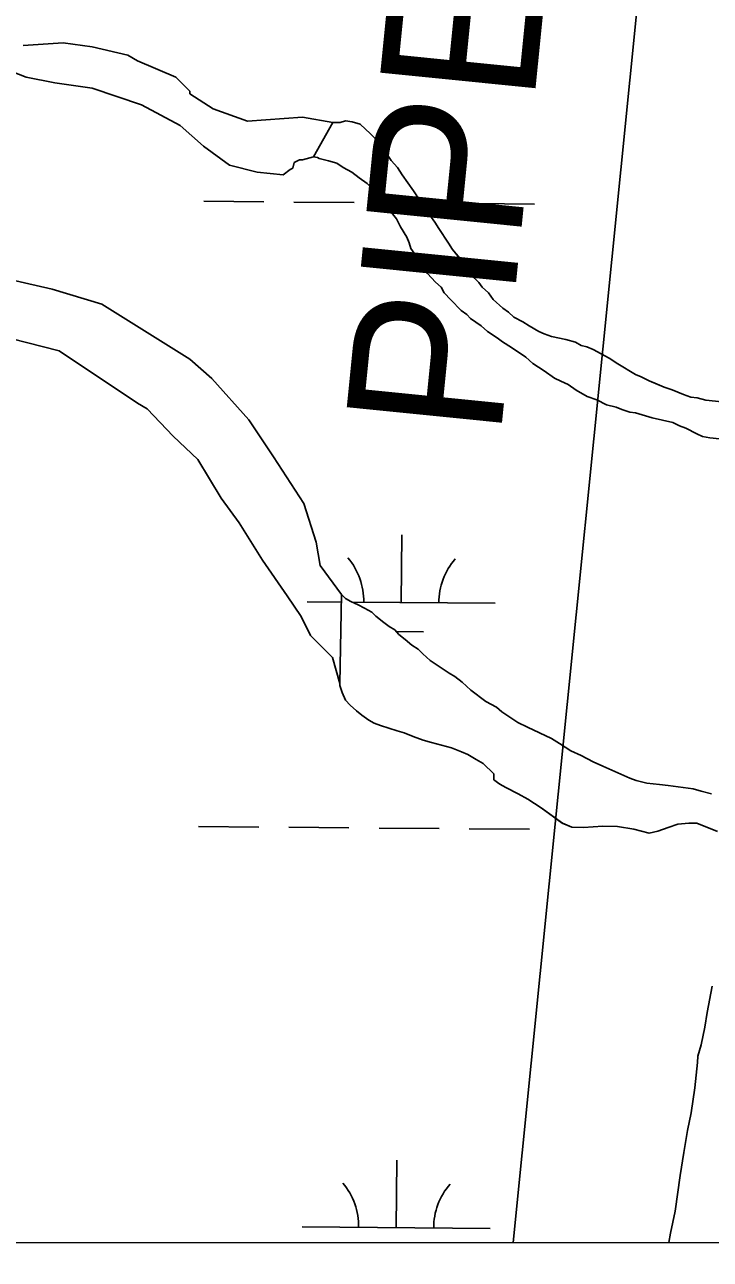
# Model space of a CAD drawing. Extents: x 3271442 to 3309282, y 752266 to 777610.
# Drawn here: x 3305799 to 3306164, y 757642 to 758299 of the extents above; entities that cross this region are included whole.
import ezdxf

# ---------------------------------------------------------------- set-up
doc = ezdxf.new("R2010")
doc.units = 0
for name, color, linetype in [('V-GRID-FRAM', 7, 'Continuous'), ('V-SITE-VEGE', 7, 'Continuous'), ('V-UTIL-IDEN', 7, 'Continuous'), ('V-UTIL-LINE', 7, 'Continuous'), ('V-WETL-SWMP', 7, 'Continuous')]:
    doc.layers.add(name, color=color, linetype=linetype)

msp = doc.modelspace()

# ---------------------------------------------------------------- linework, layer by layer
at = {"layer": 'V-GRID-FRAM'}
msp.add_lwpolyline([(3275591.3, 775827.44), (3307043.48, 775836.59), (3307056.71, 757650.81), (3275588.66, 757641.66), (3275591.3, 775827.44)], dxfattribs=at)
at = {"layer": 'V-SITE-VEGE'}
for p, q in [((3305819.9, 758288.91), (3305798.69, 758287.45)), ((3305835.26, 758286.72), (3305819.9, 758288.91)), ((3305854.27, 758282.33), (3305835.26, 758286.72)), ((3305859.39, 758279.4), (3305854.27, 758282.33)), ((3305879.87, 758270.62), (3305859.39, 758279.4)), ((3305786.99, 758275.74), (3305800.15, 758270.62)), ((3305800.15, 758270.62), (3305815.51, 758267.69)), ((3305815.51, 758267.69), (3305835.26, 758264.76)), ((3305887.19, 758263.3), (3305879.87, 758270.62)), ((3305835.26, 758264.76), (3305861.59, 758255.98)), ((3305887.19, 758261.83), (3305887.19, 758263.3)), ((3305899.62, 758253.78), (3305887.19, 758261.83)), ((3305861.59, 758255.98), (3305882.07, 758245)), ((3305917.9, 758247.2), (3305899.62, 758253.78)), ((3305947.16, 758249.39), (3305917.9, 758247.2)), ((3305963.34, 758246.57), (3305947.16, 758249.39)), ((3305967.18, 758246.56), (3305963.34, 758246.57)), ((3305970.16, 758247.39), (3305967.18, 758246.56)), ((3305973.57, 758246.96), (3305970.16, 758247.39)), ((3305977.83, 758245.66), (3305973.57, 758246.96)), ((3305983.35, 758240.52), (3305977.83, 758245.66)), ((3305882.07, 758245), (3305894.5, 758234.03)), ((3305985.9, 758237.95), (3305983.35, 758240.52)), ((3305894.5, 758234.03), (3305908.4, 758223.78)), ((3305988.87, 758234.53), (3305985.9, 758237.95)), ((3305990.56, 758231.54), (3305988.87, 758234.53)), ((3305942.77, 758225.24), (3305945.7, 758226.71)), ((3305945.7, 758226.71), (3305947.16, 758226.71)), ((3305947.16, 758226.71), (3305953.04, 758228.28)), ((3305953.04, 758228.28), (3305955.17, 758227.85)), ((3305955.17, 758227.85), (3305956.02, 758227.42)), ((3305956.02, 758227.42), (3305961.13, 758226.12)), ((3305961.13, 758226.12), (3305965.39, 758224.82)), ((3305992.68, 758228.98), (3305990.56, 758231.54)), ((3305994.38, 758226.41), (3305992.68, 758228.98)), ((3305997.77, 758222.56), (3305994.38, 758226.41)), ((3305908.4, 758223.78), (3305923.02, 758220.12)), ((3305923.02, 758220.12), (3305936.92, 758218.66)), ((3305936.92, 758218.66), (3305940.58, 758221.58)), ((3305940.58, 758221.58), (3305942.04, 758222.32)), ((3305942.04, 758222.32), (3305942.77, 758225.24)), ((3305965.39, 758224.82), (3305968.79, 758222.68)), ((3305968.79, 758222.68), (3305973.46, 758220.1)), ((3305973.46, 758220.1), (3305977.29, 758217.1)), ((3306000.32, 758218.72), (3305997.77, 758222.56)), ((3305977.29, 758217.1), (3305981.54, 758214.1)), ((3305981.54, 758214.1), (3305984.51, 758211.11)), ((3306006.25, 758210.17), (3306000.32, 758218.72)), ((3305984.51, 758211.11), (3305986.64, 758208.54)), ((3305986.64, 758208.54), (3305991.3, 758202.55)), ((3306012.6, 758200.34), (3306006.25, 758210.17)), ((3305991.3, 758202.55), (3305997.24, 758195.28)), ((3306017.69, 758193.5), (3306012.6, 758200.34)), ((3305997.24, 758195.28), (3305999.35, 758191.01)), ((3306019.81, 758190.08), (3306017.69, 758193.5)), ((3305999.35, 758191.01), (3306002.74, 758185.46)), ((3306024.9, 758182.39), (3306019.81, 758190.08)), ((3306002.74, 758185.46), (3306004.01, 758182.47)), ((3306004.01, 758182.47), (3306004.85, 758179.48)), ((3306027.01, 758178.97), (3306024.9, 758182.39)), ((3306004.85, 758179.48), (3306006.96, 758176.49)), ((3306006.96, 758176.49), (3306011.63, 758169.22)), ((3306030.83, 758174.27), (3306027.01, 758178.97)), ((3306033.8, 758170.42), (3306030.83, 758174.27)), ((3305814.05, 758157.92), (3305775.28, 758166.7)), ((3306011.63, 758169.22), (3306013.75, 758166.23)), ((3306036.77, 758166.99), (3306033.8, 758170.42)), ((3306038.89, 758163.58), (3306036.77, 758166.99)), ((3306013.75, 758166.23), (3306017.99, 758161.53)), ((3306017.99, 758161.53), (3306020.96, 758158.96)), ((3306041.01, 758161.44), (3306038.89, 758163.58)), ((3306042.71, 758158.87), (3306041.01, 758161.44)), ((3305840.38, 758149.87), (3305814.05, 758157.92)), ((3306020.96, 758158.96), (3306022.66, 758155.97)), ((3306022.66, 758155.97), (3306026.06, 758152.12)), ((3306046.1, 758155.87), (3306042.71, 758158.87)), ((3306048.65, 758152.45), (3306046.1, 758155.87)), ((3305887.19, 758120.59), (3305840.38, 758149.87)), ((3306026.06, 758152.12), (3306031.57, 758146.55)), ((3306053.74, 758147.74), (3306048.65, 758152.45)), ((3306056.72, 758145.6), (3306053.74, 758147.74)), ((3306031.57, 758146.55), (3306034.55, 758144.41)), ((3306034.55, 758144.41), (3306036.67, 758142.27)), ((3306036.67, 758142.27), (3306042.2, 758138.41)), ((3306059.69, 758143.03), (3306056.72, 758145.6)), ((3306064.37, 758140.46), (3306059.69, 758143.03)), ((3306067.77, 758138.31), (3306064.37, 758140.46)), ((3306042.2, 758138.41), (3306045.6, 758135.42)), ((3306045.6, 758135.42), (3306050.7, 758131.99)), ((3306072.88, 758135.31), (3306067.77, 758138.31)), ((3306075.86, 758134.02), (3306072.88, 758135.31)), ((3306079.69, 758132.72), (3306075.86, 758134.02)), ((3305792.1, 758131.57), (3305817.7, 758124.98)), ((3306050.7, 758131.99), (3306053.67, 758129.84)), ((3306053.67, 758129.84), (3306058.35, 758126.84)), ((3306087.35, 758130.99), (3306079.69, 758132.72)), ((3306092.46, 758129.69), (3306087.35, 758130.99)), ((3306095.44, 758127.97), (3306092.46, 758129.69)), ((3306098.42, 758127.11), (3306095.44, 758127.97)), ((3306101.83, 758125.82), (3306098.42, 758127.11)), ((3305817.7, 758124.98), (3305859.39, 758097.18)), ((3305898.89, 758110.35), (3305887.19, 758120.59)), ((3306058.35, 758126.84), (3306066, 758121.69)), ((3306066, 758121.69), (3306069.83, 758118.27)), ((3306110.33, 758121.09), (3306101.83, 758125.82)), ((3306115.01, 758118.09), (3306110.33, 758121.09)), ((3306069.83, 758118.27), (3306075.78, 758114.41)), ((3306075.78, 758114.41), (3306081.31, 758110.55)), ((3306124.37, 758112.51), (3306115.01, 758118.09)), ((3305918.64, 758088.39), (3305898.89, 758110.35)), ((3306081.31, 758110.55), (3306084.71, 758108.83)), ((3306084.71, 758108.83), (3306088.54, 758107.11)), ((3306127.35, 758111.22), (3306124.37, 758112.51)), ((3306131.6, 758109.08), (3306127.35, 758111.22)), ((3306134.58, 758107.78), (3306131.6, 758109.08)), ((3306139.68, 758105.63), (3306134.58, 758107.78)), ((3306088.54, 758107.11), (3306092.79, 758104.11)), ((3306092.79, 758104.11), (3306098.74, 758100.68)), ((3306143.94, 758104.34), (3306139.68, 758105.63)), ((3306149.9, 758101.76), (3306143.94, 758104.34)), ((3306153.73, 758100.46), (3306149.9, 758101.76)), ((3305859.39, 758097.18), (3305864.52, 758094.25)), ((3306098.74, 758100.68), (3306103.85, 758098.95)), ((3306103.85, 758098.95), (3306108.96, 758096.38)), ((3306108.96, 758096.38), (3306114.06, 758095.08)), ((3306114.06, 758095.08), (3306117.04, 758093.78)), ((3306157.14, 758100.02), (3306153.73, 758100.46)), ((3306161.82, 758098.72), (3306157.14, 758100.02)), ((3306170.35, 758097.84), (3306161.82, 758098.72)), ((3305864.52, 758094.25), (3305878.41, 758079.61)), ((3305931.8, 758068.64), (3305918.64, 758088.39)), ((3306117.04, 758093.78), (3306121.3, 758092.49)), ((3306121.3, 758092.49), (3306124.29, 758092.05)), ((3306124.29, 758092.05), (3306133.23, 758089.46)), ((3306133.23, 758089.46), (3306144.3, 758086.86)), ((3306144.3, 758086.86), (3306147.7, 758085.14)), ((3306147.7, 758085.14), (3306151.11, 758083.84)), ((3306151.11, 758083.84), (3306157.06, 758080.84)), ((3305878.41, 758079.61), (3305891.58, 758067.17)), ((3306157.06, 758080.84), (3306160.04, 758079.55)), ((3306160.04, 758079.55), (3306163.88, 758078.68)), ((3306163.88, 758078.68), (3306168.99, 758078.24)), ((3305947.89, 758043.75), (3305931.8, 758068.64)), ((3305891.58, 758067.17), (3305904.01, 758046.68)), ((3305904.01, 758046.68), (3305913.52, 758033.51)), ((3305954.47, 758023.26), (3305947.89, 758043.75)), ((3305913.52, 758033.51), (3305925.95, 758013.75)), ((3305956.67, 758010.82), (3305954.47, 758023.26)), ((3305925.95, 758013.75), (3305939.12, 757994.72)), ((3305967.89, 757995.48), (3305956.67, 758010.82)), ((3305939.12, 757994.72), (3305946.43, 757983.74)), ((3305970.01, 757993.34), (3305967.89, 757995.48)), ((3305972.99, 757991.62), (3305970.01, 757993.34)), ((3305976.82, 757989.9), (3305972.99, 757991.62)), ((3305980.22, 757988.19), (3305976.82, 757989.9)), ((3305946.43, 757983.74), (3305951.55, 757973.5)), ((3305984.05, 757986.04), (3305980.22, 757988.19)), ((3305986.17, 757983.9), (3305984.05, 757986.04)), ((3305990.42, 757980.47), (3305986.17, 757983.9)), ((3305993.4, 757978.33), (3305990.42, 757980.47)), ((3305996.38, 757976.61), (3305993.4, 757978.33)), ((3305998.5, 757974.05), (3305996.38, 757976.61)), ((3305951.55, 757973.5), (3305955.2, 757969.84)), ((3305955.2, 757969.84), (3305963.25, 757961.79)), ((3306001.9, 757971.48), (3305998.5, 757974.05)), ((3306005.29, 757968.48), (3306001.9, 757971.48)), ((3306008.7, 757966.33), (3306005.29, 757968.48)), ((3306011.24, 757963.77), (3306008.7, 757966.33)), ((3306015.07, 757960.34), (3306011.24, 757963.77)), ((3305963.25, 757961.79), (3305967.05, 757948.07)), ((3306025.27, 757953.48), (3306015.07, 757960.34)), ((3306028.25, 757951.76), (3306025.27, 757953.48)), ((3306032.07, 757948.76), (3306028.25, 757951.76)), ((3305967.05, 757948.07), (3305967.05, 757947.04)), ((3305967.05, 757947.04), (3305968.31, 757943.2)), ((3305968.31, 757943.2), (3305970.09, 757939.1)), ((3306036.74, 757944.48), (3306032.07, 757948.76)), ((3306044.82, 757938.48), (3306036.74, 757944.48)), ((3305970.09, 757939.1), (3305972.63, 757936.53)), ((3306050.35, 757935.48), (3306044.82, 757938.48)), ((3305972.63, 757936.53), (3305975.95, 757933.45)), ((3305975.95, 757933.45), (3305978.75, 757931.14)), ((3305978.75, 757931.14), (3305982.58, 757928.57)), ((3306053.32, 757932.91), (3306050.35, 757935.48)), ((3306061.83, 757927.33), (3306053.32, 757932.91)), ((3305982.58, 757928.57), (3305985.39, 757927.02)), ((3305985.39, 757927.02), (3305988.71, 757925.73)), ((3305988.71, 757925.73), (3305997.65, 757922.88)), ((3306066.93, 757924.75), (3306061.83, 757927.33)), ((3306079.7, 757918.74), (3306066.93, 757924.75)), ((3305997.65, 757922.88), (3306001.23, 757921.84)), ((3306001.23, 757921.84), (3306006.07, 757919.78)), ((3306006.07, 757919.78), (3306011.44, 757917.96)), ((3306011.44, 757917.96), (3306015.78, 757916.67)), ((3306083.95, 757916.16), (3306079.7, 757918.74)), ((3306015.78, 757916.67), (3306026.52, 757913.81)), ((3306026.52, 757913.81), (3306031.88, 757911.74)), ((3306031.88, 757911.74), (3306035.2, 757910.2)), ((3306089.9, 757912.3), (3306083.95, 757916.16)), ((3306095.43, 757909.72), (3306089.9, 757912.3)), ((3306035.2, 757910.2), (3306039.54, 757907.62)), ((3306039.54, 757907.62), (3306043.36, 757905.56)), ((3306043.36, 757905.56), (3306048.97, 757899.91)), ((3306101.81, 757906.29), (3306095.43, 757909.72)), ((3306106.92, 757904.14), (3306101.81, 757906.29)), ((3306121.39, 757897.68), (3306106.92, 757904.14)), ((3306048.97, 757899.91), (3306048.96, 757896.84)), ((3306124.79, 757896.39), (3306121.39, 757897.68)), ((3306048.96, 757896.84), (3306052.27, 757894.53)), ((3306052.27, 757894.53), (3306055.34, 757892.72)), ((3306055.34, 757892.72), (3306061.97, 757889.37)), ((3306130.33, 757895.09), (3306124.79, 757896.39)), ((3306137.14, 757894.21), (3306130.33, 757895.09)), ((3306141.83, 757893.77), (3306137.14, 757894.21)), ((3306155.04, 757892.01), (3306141.83, 757893.77)), ((3306159.3, 757890.71), (3306155.04, 757892.01)), ((3306164.83, 757889.41), (3306159.3, 757890.71)), ((3306061.97, 757889.37), (3306067.08, 757886.54)), ((3306067.08, 757886.54), (3306074.22, 757881.91)), ((3306074.22, 757881.91), (3306085.44, 757873.68)), ((3306085.44, 757873.68), (3306090.55, 757871.61)), ((3306090.55, 757871.61), (3306096.69, 757871.33)), ((3306096.69, 757871.33), (3306106.92, 757872.06)), ((3306106.92, 757872.06), (3306114.85, 757872.03)), ((3306114.85, 757872.03), (3306123.54, 757870.46)), ((3306136.33, 757869.38), (3306141.71, 757871.41)), ((3306141.71, 757871.41), (3306146.83, 757873.18)), ((3306146.83, 757873.18), (3306152.71, 757873.66)), ((3306152.71, 757873.66), (3306157.06, 757873.65)), ((3306157.06, 757873.65), (3306168.05, 757869.26)), ((3306123.54, 757870.46), (3306131.72, 757868.38)), ((3306131.72, 757868.38), (3306136.33, 757869.38)), ((3306165.1, 757786.94), (3306162.53, 757773.03)), ((3306162.53, 757773.03), (3306161.22, 757765.23)), ((3306161.22, 757765.23), (3306159.32, 757755.78)), ((3306159.32, 757755.78), (3306157.5, 757749.67)), ((3306157.42, 757746.32), (3306155.98, 757732.94)), ((3306157.5, 757749.67), (3306157.42, 757746.32)), ((3306155.98, 757732.94), (3306153.98, 757719.57)), ((3306153.98, 757719.57), (3306152.08, 757710.11)), ((3306152.08, 757710.11), (3306150.12, 757698.42)), ((3306150.12, 757698.42), (3306148.15, 757686.17)), ((3306148.15, 757686.17), (3306145.47, 757667.22)), ((3306145.47, 757667.22), (3306142.95, 757655.55)), ((3306142.95, 757655.55), (3306142.19, 757650.54)), ((3306142.19, 757650.54), (3303655.41, 757649.82))]:
    msp.add_line(p, q, dxfattribs=at)
at = {"layer": 'V-UTIL-LINE'}
msp.add_lwpolyline([(3306059.31, 757650.52), (3306207.29, 759126.34)], dxfattribs=at)
at = {"layer": 'V-WETL-SWMP'}
for p, q in [((3305953.04, 758228.28), (3305963.34, 758246.57)), ((3305963.34, 758246.57), (3305967.18, 758246.55)), ((3305967.18, 758246.55), (3305970.16, 758247.39)), ((3305970.16, 758247.39), (3305973.57, 758246.96)), ((3305973.57, 758246.96), (3305977.83, 758245.66)), ((3305977.83, 758245.66), (3305983.35, 758240.52)), ((3305983.35, 758240.52), (3305985.9, 758237.95)), ((3305985.9, 758237.95), (3305988.87, 758234.53)), ((3305988.87, 758234.53), (3305990.56, 758231.54)), ((3305955.17, 758227.85), (3305953.04, 758228.28)), ((3305956.02, 758227.42), (3305955.17, 758227.85)), ((3305961.13, 758226.12), (3305956.02, 758227.42)), ((3305965.39, 758224.82), (3305961.13, 758226.12)), ((3305990.56, 758231.54), (3305992.68, 758228.98)), ((3305992.68, 758228.98), (3305994.38, 758226.41)), ((3305994.38, 758226.41), (3305997.77, 758222.56)), ((3305968.79, 758222.68), (3305965.39, 758224.82)), ((3305973.47, 758220.1), (3305968.79, 758222.68)), ((3305977.29, 758217.1), (3305973.47, 758220.1)), ((3305997.77, 758222.56), (3306000.32, 758218.72)), ((3305981.54, 758214.1), (3305977.29, 758217.1)), ((3305984.51, 758211.11), (3305981.54, 758214.1)), ((3306000.32, 758218.72), (3306006.25, 758210.17)), ((3305986.64, 758208.54), (3305984.51, 758211.11)), ((3305991.3, 758202.55), (3305986.64, 758208.54)), ((3306006.25, 758210.17), (3306012.61, 758200.34)), ((3305894.66, 758204.6), (3305926.66, 758204.34)), ((3305942.66, 758204.2), (3305974.66, 758203.94)), ((3305997.24, 758195.28), (3305991.3, 758202.55)), ((3306010.47, 758203.65), (3306022.66, 758203.54)), ((3306012.61, 758200.34), (3306017.69, 758193.5)), ((3306038.66, 758203.41), (3306070.66, 758203.15)), ((3305999.35, 758191.01), (3305997.24, 758195.28)), ((3306017.69, 758193.5), (3306019.81, 758190.08)), ((3306002.74, 758185.46), (3305999.35, 758191.01)), ((3306019.81, 758190.08), (3306024.9, 758182.39)), ((3306004.01, 758182.47), (3306002.74, 758185.46)), ((3306004.85, 758179.48), (3306004.01, 758182.47)), ((3306024.9, 758182.39), (3306027.01, 758178.97)), ((3306006.97, 758176.49), (3306004.85, 758179.48)), ((3306011.63, 758169.22), (3306006.97, 758176.49)), ((3306027.01, 758178.97), (3306030.83, 758174.26)), ((3306030.83, 758174.26), (3306033.8, 758170.42)), ((3306013.75, 758166.23), (3306011.63, 758169.22)), ((3306033.8, 758170.42), (3306036.77, 758166.99)), ((3306036.77, 758166.99), (3306038.89, 758163.58)), ((3306017.99, 758161.53), (3306013.75, 758166.23)), ((3306020.97, 758158.96), (3306017.99, 758161.53)), ((3306038.89, 758163.58), (3306041.01, 758161.44)), ((3306041.01, 758161.44), (3306042.71, 758158.87)), ((3306022.66, 758155.97), (3306020.97, 758158.96)), ((3306026.06, 758152.12), (3306022.66, 758155.97)), ((3306042.71, 758158.87), (3306046.11, 758155.87)), ((3306046.11, 758155.87), (3306048.65, 758152.45)), ((3306031.58, 758146.55), (3306026.06, 758152.12)), ((3306048.65, 758152.45), (3306053.75, 758147.74)), ((3306053.75, 758147.74), (3306056.72, 758145.6)), ((3306034.55, 758144.41), (3306031.58, 758146.55)), ((3306036.67, 758142.27), (3306034.55, 758144.41)), ((3306042.2, 758138.41), (3306036.67, 758142.27)), ((3306056.72, 758145.6), (3306059.69, 758143.03)), ((3306059.69, 758143.03), (3306064.37, 758140.46)), ((3306064.37, 758140.46), (3306067.78, 758138.31)), ((3306045.6, 758135.41), (3306042.2, 758138.41)), ((3306050.7, 758131.98), (3306045.6, 758135.41)), ((3306067.78, 758138.31), (3306072.88, 758135.31)), ((3306072.88, 758135.31), (3306075.86, 758134.02)), ((3306075.86, 758134.02), (3306079.69, 758132.72)), ((3306053.68, 758129.84), (3306050.7, 758131.98)), ((3306058.35, 758126.84), (3306053.68, 758129.84)), ((3306079.69, 758132.72), (3306087.35, 758130.99)), ((3306087.35, 758130.99), (3306092.46, 758129.69)), ((3306092.46, 758129.69), (3306095.44, 758127.97)), ((3306095.44, 758127.97), (3306098.42, 758127.11)), ((3306098.42, 758127.11), (3306101.83, 758125.82)), ((3306066, 758121.69), (3306058.35, 758126.84)), ((3306069.83, 758118.27), (3306066, 758121.69)), ((3306101.83, 758125.82), (3306110.33, 758121.09)), ((3306110.33, 758121.09), (3306115.01, 758118.09)), ((3306075.78, 758114.41), (3306069.83, 758118.27)), ((3306081.31, 758110.55), (3306075.78, 758114.41)), ((3306115.01, 758118.09), (3306124.37, 758112.51)), ((3306084.71, 758108.83), (3306081.31, 758110.55)), ((3306088.54, 758107.11), (3306084.71, 758108.83)), ((3306124.37, 758112.51), (3306127.35, 758111.22)), ((3306127.35, 758111.22), (3306131.6, 758109.07)), ((3306131.6, 758109.07), (3306139.69, 758105.63)), ((3306092.79, 758104.11), (3306088.54, 758107.11)), ((3306098.74, 758100.68), (3306092.79, 758104.11)), ((3306139.69, 758105.63), (3306143.94, 758104.34)), ((3306143.94, 758104.34), (3306149.9, 758101.75)), ((3306149.9, 758101.75), (3306153.73, 758100.46)), ((3306103.85, 758098.95), (3306098.74, 758100.68)), ((3306108.96, 758096.37), (3306103.85, 758098.95)), ((3306114.07, 758095.08), (3306108.96, 758096.37)), ((3306117.05, 758093.78), (3306114.07, 758095.08)), ((3306153.73, 758100.46), (3306157.14, 758100.02)), ((3306157.14, 758100.02), (3306161.82, 758098.72)), ((3306161.82, 758098.72), (3306170.35, 758097.84)), ((3306121.3, 758092.49), (3306117.05, 758093.78)), ((3306124.29, 758092.05), (3306121.3, 758092.49)), ((3306133.23, 758089.46), (3306124.29, 758092.05)), ((3306144.3, 758086.86), (3306133.23, 758089.46)), ((3306147.7, 758085.14), (3306144.3, 758086.86)), ((3306151.11, 758083.85), (3306147.7, 758085.14)), ((3306157.06, 758080.84), (3306151.11, 758083.85)), ((3306160.04, 758079.55), (3306157.06, 758080.84)), ((3306163.88, 758078.68), (3306160.04, 758079.55)), ((3306168.99, 758078.23), (3306163.88, 758078.68)), ((3305999.75, 757991.12), (3306000.05, 758027.12)), ((3305949.76, 757991.53), (3305967.82, 757991.39)), ((3305967.05, 757948.07), (3305967.89, 757995.48)), ((3305967.89, 757995.48), (3305970.01, 757993.34)), ((3305970.01, 757993.34), (3305972.99, 757991.62)), ((3305972.99, 757991.62), (3305976.82, 757989.9)), ((3305973.63, 757991.34), (3306049.75, 757990.71)), ((3305976.82, 757989.9), (3305980.22, 757988.18)), ((3305980.22, 757988.18), (3305984.05, 757986.04)), ((3305984.05, 757986.04), (3305986.17, 757983.9)), ((3305986.17, 757983.9), (3305990.42, 757980.47)), ((3305990.42, 757980.47), (3305993.4, 757978.33)), ((3305993.4, 757978.33), (3305996.38, 757976.61)), ((3305996.38, 757976.61), (3305998.5, 757974.05)), ((3305997.12, 757975.71), (3306011.63, 757975.59)), ((3305998.5, 757974.05), (3306001.9, 757971.47)), ((3306001.9, 757971.47), (3306005.3, 757968.48)), ((3306005.3, 757968.48), (3306008.7, 757966.33)), ((3306008.7, 757966.33), (3306011.25, 757963.76)), ((3306011.25, 757963.76), (3306015.07, 757960.34)), ((3306015.07, 757960.34), (3306025.27, 757953.48)), ((3306025.27, 757953.48), (3306028.25, 757951.76)), ((3306028.25, 757951.76), (3306032.07, 757948.76)), ((3305967.05, 757947.04), (3305967.05, 757948.07)), ((3305968.31, 757943.2), (3305967.05, 757947.04)), ((3305970.09, 757939.1), (3305968.31, 757943.2)), ((3306032.07, 757948.76), (3306036.75, 757944.48)), ((3306036.75, 757944.48), (3306044.82, 757938.48)), ((3305972.64, 757936.53), (3305970.09, 757939.1)), ((3306044.82, 757938.48), (3306050.35, 757935.48)), ((3305975.95, 757933.45), (3305972.64, 757936.53)), ((3305978.75, 757931.14), (3305975.95, 757933.45)), ((3305982.58, 757928.56), (3305978.75, 757931.14)), ((3306050.35, 757935.48), (3306053.32, 757932.91)), ((3306053.32, 757932.91), (3306061.83, 757927.33)), ((3305985.39, 757927.02), (3305982.58, 757928.56)), ((3305988.71, 757925.73), (3305985.39, 757927.02)), ((3305997.65, 757922.88), (3305988.71, 757925.73)), ((3306061.83, 757927.33), (3306066.93, 757924.75)), ((3306066.93, 757924.75), (3306079.7, 757918.74)), ((3306001.23, 757921.84), (3305997.65, 757922.88)), ((3306006.08, 757919.77), (3306001.23, 757921.84)), ((3306011.44, 757917.96), (3306006.08, 757919.77)), ((3306015.79, 757916.67), (3306011.44, 757917.96)), ((3306079.7, 757918.74), (3306083.95, 757916.16)), ((3306026.52, 757913.81), (3306015.79, 757916.67)), ((3306031.88, 757911.74), (3306026.52, 757913.81)), ((3306035.2, 757910.2), (3306031.88, 757911.74)), ((3306083.95, 757916.16), (3306089.9, 757912.3)), ((3306089.9, 757912.3), (3306095.43, 757909.72)), ((3306039.54, 757907.62), (3306035.2, 757910.2)), ((3306043.37, 757905.56), (3306039.54, 757907.62)), ((3306048.97, 757899.91), (3306043.37, 757905.56)), ((3306095.43, 757909.72), (3306101.81, 757906.29)), ((3306101.81, 757906.29), (3306106.92, 757904.14)), ((3306106.92, 757904.14), (3306121.39, 757897.68)), ((3306048.96, 757896.84), (3306048.97, 757899.91)), ((3306121.39, 757897.68), (3306124.79, 757896.39)), ((3306052.28, 757894.53), (3306048.96, 757896.84)), ((3306055.34, 757892.72), (3306052.28, 757894.53)), ((3306061.98, 757889.37), (3306055.34, 757892.72)), ((3306124.79, 757896.39), (3306130.33, 757895.09)), ((3306130.33, 757895.09), (3306137.15, 757894.21)), ((3306137.15, 757894.21), (3306141.83, 757893.77)), ((3306141.83, 757893.77), (3306155.04, 757892.01)), ((3306155.04, 757892.01), (3306159.3, 757890.71)), ((3306159.3, 757890.71), (3306164.83, 757889.41)), ((3306067.08, 757886.54), (3306061.98, 757889.37)), ((3306074.22, 757881.91), (3306067.08, 757886.54)), ((3306085.45, 757873.68), (3306074.22, 757881.91)), ((3305891.92, 757871.94), (3305923.92, 757871.67)), ((3305939.92, 757871.54), (3305971.92, 757871.28)), ((3305987.92, 757871.14), (3306019.92, 757870.88)), ((3306090.55, 757871.61), (3306085.45, 757873.68)), ((3306096.69, 757871.33), (3306090.55, 757871.61)), ((3306106.93, 757872.06), (3306096.69, 757871.33)), ((3306114.86, 757872.02), (3306106.93, 757872.06)), ((3306123.55, 757870.46), (3306114.86, 757872.02)), ((3306141.71, 757871.41), (3306136.33, 757869.38)), ((3306146.83, 757873.18), (3306141.71, 757871.41)), ((3306152.72, 757873.67), (3306146.83, 757873.18)), ((3306157.07, 757873.65), (3306152.72, 757873.67)), ((3306168.05, 757869.26), (3306157.07, 757873.65)), ((3306035.92, 757870.75), (3306067.92, 757870.49)), ((3306131.72, 757868.38), (3306123.55, 757870.46)), ((3306136.33, 757869.38), (3306131.72, 757868.38)), ((3305997.01, 757658.46), (3305997.31, 757694.46)), ((3305947.01, 757658.87), (3306047.01, 757658.05)), ((3303655.41, 757649.82), (3306456.82, 757650.64))]:
    msp.add_line(p, q, dxfattribs=at)
for centre, start, end in [((3305944.52, 757992.05), 358.75626, 40.29991), ((3306055, 757991.14), 138.75625, 180.29991), ((3305941.78, 757659.39), 358.75626, 40.29991), ((3306052.26, 757658.48), 138.75625, 180.29991)]:
    msp.add_arc(centre, 35.25, start, end, dxfattribs=at)

# ---------------------------------------------------------------- texts
at = {"layer": 'V-UTIL-IDEN'}
msp.add_text('PIPELINE', height=83, rotation=84.27371, dxfattribs=at).set_placement((3306052.44, 758077.72))

doc.saveas('drawing.dxf')
